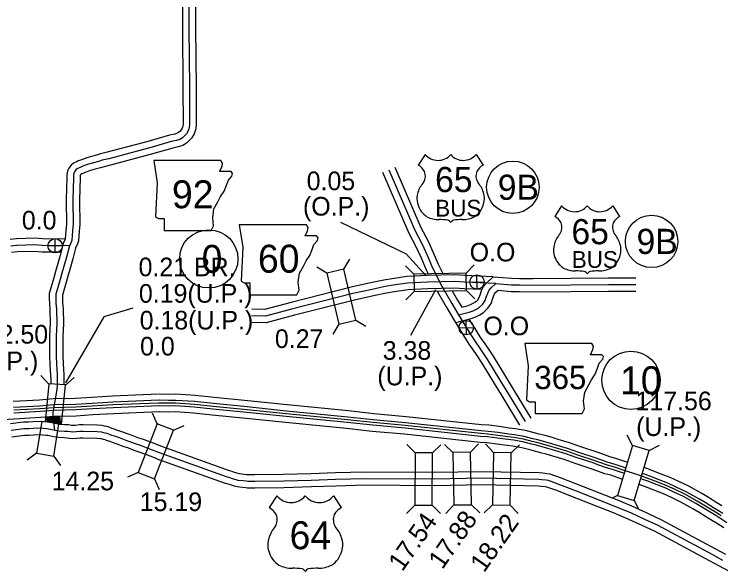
# Model space of a CAD drawing. Extents: x -83719 to 153526, y -11835 to 11446.
# Drawn here: x 475 to 1009, y 415 to 837 of the extents above; entities that cross this region are included whole.
import ezdxf

# ---------------------------------------------------------------- set-up
doc = ezdxf.new("R2010")
doc.units = 0
for name, color, linetype in [('Level 10', 7, 'Continuous'), ('Level 15', 7, 'Continuous'), ('Level 19', 7, 'Continuous'), ('Level 20', 7, 'Continuous'), ('Level 21', 7, 'Continuous'), ('Level 22', 7, 'Continuous'), ('Level 25', 7, 'Continuous'), ('Level 26', 7, 'Continuous'), ('Level 27', 7, 'Continuous'), ('Level 58', 7, 'Continuous'), ('Level 59', 7, 'Continuous')]:
    doc.layers.add(name, color=color, linetype=linetype)

msp = doc.modelspace()

# ---------------------------------------------------------------- linework, layer by layer
at = {"layer": 'Level 10'}
for points in [[(602.01, 859.25), (602.07, 826.44), (602.38, 781.44), (602.58, 754.12), (602.32, 752.05), (602.21, 751.56), (601.94, 750.75), (601.24, 749.57), (600.07, 748.37), (599.15, 747.52), (598.15, 746.89), (596.39, 746.35), (592.37, 745.48), (577.78, 741.15)], [(612.01, 859.27), (612.07, 826.48), (612.38, 781.51), (612.59, 753.52), (612.18, 750.3), (611.85, 748.85), (611.08, 746.57), (609.23, 743.45), (607.05, 741.2), (605.26, 739.55), (602.35, 737.73), (598.93, 736.67), (594.85, 735.78), (580.62, 731.56)], [(577.92, 741.19), (545.29, 732.55), (540.21, 731.31), (537.28, 730.4), (533.52, 729.29), (529.83, 728.28), (526.54, 727.2), (525.05, 726.64), (522.93, 725.77), (522.12, 725.43), (519.92, 724.36), (518.07, 722.85), (516.27, 720.43), (515.19, 718.41), (514.72, 715.09), (514.87, 712.66), (514.55, 705.7), (514.26, 696.17), (514.52, 678.31), (514.14, 673.75), (513.9, 669.87), (513.66, 667.34), (513.53, 666.86), (512.06, 663.59)], [(580.48, 731.52), (547.76, 722.86), (542.89, 721.67), (540.18, 720.83), (536.25, 719.67), (532.72, 718.7), (529.84, 717.75), (528.69, 717.33), (526.77, 716.54), (526.25, 716.32), (525.35, 715.88), (524.84, 715.19), (524.77, 714.7), (524.89, 712.73), (524.55, 705.32), (524.26, 696.09), (524.53, 677.97), (524.11, 673.03), (523.87, 669.09), (523.53, 665.54), (522.97, 663.47), (521.48, 660.15)], [(513.52, 666.89), (496.69, 667.02), (490.71, 667.53), (476.71, 667.21), (472.12, 666.65)], [(512.05, 663.6), (509.69, 654.64), (507.58, 646.76), (506.27, 642.54), (504.97, 637.71), (501.52, 625.91), (501.5, 621.77), (501.62, 618.15), (501.99, 613.79), (502.18, 603.1), (501.75, 593.76), (501.73, 585.78), (501.68, 577.88), (501.99, 572.8), (502.28, 567.26), (502.48, 564.57), (502.6, 560.69), (502.63, 558.79), (502.62, 557.44)], [(510.2, 656.92), (496.22, 657.02), (490.39, 657.52), (477.43, 657.22), (473.12, 656.7)], [(521.46, 660.05), (519.36, 652.07), (517.19, 643.99), (515.88, 639.76), (514.6, 635), (511.51, 624.46), (511.5, 621.92), (511.61, 618.73), (511.98, 614.29), (512.18, 602.96), (511.75, 593.52), (511.73, 585.74), (511.68, 578.15), (511.98, 573.36), (512.26, 567.89), (512.47, 565.11), (512.6, 560.92), (512.63, 558.81), (512.61, 556.73)], [(836.87, 638.5), (815.43, 639.44), (807.86, 639.8), (787.08, 639.36), (771.58, 638.63), (760.45, 636.92), (754.31, 635.92), (744.3, 633.77), (729.71, 630.57), (684.25, 619.01), (664.23, 613.72), (654.55, 613.98)], [(828.35, 628.87), (814.97, 629.45), (807.73, 629.8), (787.42, 629.36), (772.58, 628.67), (762.01, 627.04), (756.16, 626.09), (746.42, 624), (732.01, 620.84), (686.76, 609.33), (665.4, 603.69), (654.29, 603.98)], [(808.42, 603.9), (814.47, 593.97), (818.57, 587.62), (823.49, 580.41), (828.38, 573.06), (837.67, 557.76), (844.16, 547.11)], [(818.57, 606.45), (822.95, 599.29), (826.9, 593.15), (831.78, 586), (836.82, 578.42), (846.21, 562.95), (852.7, 552.31)], [(852.7, 552.31), (865.33, 531.56)], [(844.16, 547.11), (856.79, 526.36)], [(499.32, 532.29), (499.34, 531.85), (499.68, 528.61)], [(509.31, 532.82), (509.32, 532.56), (509.93, 526.86)]]:
    msp.add_lwpolyline(points, dxfattribs=at)
at = {"layer": 'Level 15'}
for points in [[(762.51, 721.36), (782.17, 675.76), (787.73, 665.25), (791.52, 656.85), (795.4, 647.93), (798.91, 640.9)], [(753.33, 717.4), (773.15, 671.44), (778.74, 660.85), (782.38, 652.8), (786.34, 643.7), (787.83, 640.71)], [(813.17, 615.41), (817.19, 616.42), (819.81, 617.4), (821.76, 618.39), (823.54, 619.51), (825.17, 621.03), (826.23, 622.72), (826.94, 624.69), (828.05, 627.97), (829.49, 631.09), (831.7, 633.65), (836.87, 638.5)], [(836.87, 638.5), (850.95, 637.35), (856.86, 637.24), (867.13, 637.11), (923.97, 637.54)], [(924.01, 637.54), (944.66, 637.54)], [(794.45, 627.62), (801.37, 615.7), (808.42, 603.9)], [(805.9, 627.81), (810, 620.76), (813.17, 615.41)], [(808.42, 603.9), (820.17, 606.86), (823.85, 608.23), (826.72, 609.69), (829.67, 611.56), (832.93, 614.6), (835.27, 618.31), (836.38, 621.4), (837.35, 624.26), (837.98, 625.62), (838.92, 626.72), (840.54, 628.24)], [(840.54, 628.24), (850.41, 627.36), (856.71, 627.24), (867.11, 627.11), (924.04, 627.55)], [(924, 627.55), (944.65, 627.54)], [(586.62, 510.05), (578.14, 513.34), (572.81, 515.33), (569.16, 516.57), (564.1, 518.52), (561.28, 519.38), (556.24, 521.3), (552.58, 522.56), (550.53, 523.3), (548.42, 524.02), (546.88, 524.67), (544.97, 525.18), (543.16, 525.63), (541.61, 525.93), (537.86, 526.21), (527.27, 526.45), (524.35, 526.51), (521.19, 526.13), (519.4, 525.96), (518.23, 526.11), (516.14, 526.41), (513.31, 526.58), (509.6, 526.81), (508.13, 527.03), (505.8, 527.49), (503.47, 528.01), (501.69, 528.3), (500.17, 528.46), (497.3, 528.79), (494.71, 528.98), (489.17, 528.82), (485.9, 528.57), (482.04, 528.44), (472.33, 527.18)], [(583.01, 500.73), (574.58, 503.99), (569.46, 505.91), (565.75, 507.16), (560.83, 509.06), (558.03, 509.91), (552.83, 511.9), (549.26, 513.13), (547.22, 513.86), (544.85, 514.67), (543.64, 515.19), (542.47, 515.5), (541.01, 515.86), (540.3, 516), (537.38, 516.21), (527.04, 516.45), (524.84, 516.5), (522.28, 516.19), (519.22, 515.89), (516.85, 516.21), (515.14, 516.45), (512.7, 516.6), (508.55, 516.85), (506.41, 517.18), (503.74, 517.7), (501.58, 518.18), (500.37, 518.38), (499.08, 518.51), (496.35, 518.83), (494.48, 518.97), (489.7, 518.83), (486.45, 518.58), (482.85, 518.46), (473.29, 517.22)], [(1012.66, 428.4), (1005.07, 432.55), (963.79, 454.79), (953.59, 459.62), (943.36, 464.27), (931.41, 469.22), (917.95, 474.59), (904.98, 479.73), (887.61, 486.44), (879.9, 489.22), (877.44, 489.58), (874.25, 489.93), (871.67, 490.19), (828.19, 491.1), (792.38, 490.49), (740.43, 490.8), (717.67, 490.27), (699.22, 489.55), (678.5, 489.02), (656.72, 488.73), (653.46, 488.7), (652.73, 488.69), (651.96, 488.73), (650.85, 488.81), (648.68, 489.07), (645.17, 489.5), (644.12, 489.72), (641.42, 490.57), (638.88, 491.39), (637.79, 491.72), (586.5, 510.09)], [(1014.8, 415.95), (1007.93, 419.59), (1000.3, 423.76), (959.27, 445.86), (949.38, 450.55), (939.38, 455.09), (927.64, 459.96), (914.26, 465.3), (901.34, 470.42), (884.11, 477.07), (877.44, 479.47), (876.16, 479.66), (873.21, 479.98), (871.06, 480.2), (828.17, 481.1), (792.44, 480.49), (740.51, 480.8), (717.98, 480.27), (699.54, 479.56), (678.69, 479.02), (656.84, 478.73), (653.57, 478.7), (652.5, 478.69), (651.34, 478.75), (649.92, 478.85), (647.48, 479.14), (643.52, 479.62), (641.57, 480.04), (638.38, 481.05), (635.9, 481.85), (634.65, 482.22), (583.13, 500.68)]]:
    msp.add_lwpolyline(points, dxfattribs=at)
at = {"layer": 'Level 19'}
for points in [[(584.11, 549.65), (549.34, 548.19), (533.57, 547.3), (521.24, 546.52), (504.51, 546.12), (494.06, 545.28), (474.27, 544.17)], [(584.31, 545.07), (549.57, 543.61), (533.84, 542.73), (521.44, 541.94), (504.74, 541.54), (494.37, 540.71), (474.53, 539.6)], [(936.64, 493.94), (928.29, 496.76), (923.73, 497.97), (917.38, 500.26), (913.8, 501.63), (901.54, 505.61), (893.12, 508.6), (884.52, 511.12), (879.32, 512.73), (874.93, 513.93), (870.47, 515.09), (866.76, 516.01), (860.28, 517.69), (855.72, 518.52), (853.04, 519.07), (848.43, 519.56), (840.72, 520.61), (833.04, 521.6), (827.68, 521.94), (770.71, 528.06), (746.3, 530.32), (727.06, 532.44), (678.27, 537.22), (651.15, 540.05), (625.57, 542.56), (611.37, 544.07), (597.07, 545.02), (591.73, 544.93), (584.44, 545.07)], [(937.93, 498.34), (929.61, 501.15), (925.1, 502.35), (918.98, 504.56), (915.33, 505.96), (903.01, 509.95), (894.53, 512.96), (885.85, 515.5), (880.61, 517.13), (876.11, 518.36), (871.6, 519.53), (867.89, 520.46), (861.26, 522.17), (856.59, 523.02), (853.75, 523.61), (848.98, 524.11), (841.32, 525.15), (833.48, 526.16), (828.07, 526.51), (771.17, 532.62), (746.76, 534.88), (727.54, 537), (678.73, 541.78), (651.61, 544.61), (626.04, 547.12), (611.76, 548.64), (597.18, 549.61), (591.73, 549.51), (584.53, 549.66)], [(584.48, 540.91), (549.77, 539.45), (534.09, 538.57), (521.62, 537.77), (504.96, 537.38), (494.65, 536.55), (474.77, 535.44)], [(935.37, 489.96), (927.09, 492.76), (922.49, 493.99), (915.93, 496.36), (912.41, 497.71), (900.2, 501.66), (891.84, 504.63), (883.32, 507.13), (878.16, 508.73), (873.86, 509.9), (869.44, 511.05), (865.73, 511.98), (859.38, 513.62), (854.93, 514.43), (852.4, 514.95), (847.93, 515.43), (840.17, 516.48), (832.64, 517.45), (827.32, 517.79), (770.29, 523.92), (745.88, 526.17), (726.63, 528.29), (677.85, 533.08), (650.73, 535.9), (625.15, 538.42), (611.01, 539.92), (596.97, 540.85), (591.72, 540.76), (584.35, 540.91)], [(584.67, 536.33), (550, 534.87), (534.37, 534), (521.82, 533.19), (505.2, 532.8), (494.96, 531.98), (475.03, 530.86), (448.83, 529.35)], [(934.11, 485.55), (925.76, 488.37), (921.12, 489.61), (914.33, 492.06), (910.88, 493.38), (898.73, 497.32), (890.42, 500.27), (881.99, 502.74), (876.87, 504.33), (872.68, 505.48), (868.31, 506.61), (864.6, 507.53), (858.4, 509.14), (854.05, 509.93), (851.69, 510.42), (847.38, 510.88), (839.57, 511.93), (832.2, 512.88), (826.93, 513.22), (769.84, 519.36), (745.42, 521.61), (726.16, 523.73), (677.39, 528.52), (650.27, 531.34), (624.68, 533.86), (610.61, 535.35), (596.86, 536.27), (591.72, 536.17), (584.26, 536.33)], [(1009.57, 465.34), (1005.74, 467.66), (999.47, 471.59), (994.38, 474.67), (984.69, 480.04), (977.11, 483.6), (970.65, 486.62), (963.79, 489.3), (956.75, 492.04), (951.09, 494.15)], [(1013.3, 452.51), (1007.99, 455.94), (1004.93, 457.92), (1001.15, 460.21), (994.88, 464.14), (989.99, 467.1), (980.7, 472.25), (973.4, 475.67), (967.2, 478.58), (960.61, 481.15), (953.63, 483.87), (948.43, 485.8)], [(1010.25, 459.43), (1007.14, 461.45), (1003.34, 463.75), (997.06, 467.69), (992.08, 470.7), (982.6, 475.96), (975.17, 479.45), (968.84, 482.41), (962.12, 485.03), (955.11, 487.76), (949.73, 489.77)], [(1010.97, 448.56), (1005.5, 452.09), (1002.49, 454.04), (998.74, 456.31), (992.47, 460.24), (987.7, 463.13), (978.62, 468.16), (971.46, 471.52), (965.39, 474.36), (958.94, 476.88), (952, 479.58), (947.14, 481.39)]]:
    msp.add_lwpolyline(points, dxfattribs=at)
at = {"layer": 'Level 20'}
for p, q in [((723.93, 644.2), (728.53, 651.7)), ((776.88, 640.53), (770.55, 646.65)), ((816.47, 641.19), (822.59, 647.51)), ((711.09, 641.12), (703.59, 645.73)), ((777.09, 627.33), (770.98, 621.01)), ((816.69, 627.99), (823.01, 621.87)), ((733.15, 605.68), (740.65, 601.08)), ((720.31, 602.61), (715.71, 595.11)), ((501.11, 557.3), (495.27, 563.88)), ((513.68, 556.57), (520.26, 562.42)), ((501.11, 557.3), (498.4, 528.76)), ((513.69, 556.68), (501.11, 557.43)), ((510.88, 527.01), (513.68, 556.57)), ((583.01, 527.32), (579.46, 535.37)), ((495.83, 529.06), (491.94, 505.06)), ((504.97, 502.95), (508.88, 527.05)), ((595.32, 522.55), (603.37, 526.1)), ((942.19, 510.96), (938.05, 518.72)), ((777.9, 505.38), (771.72, 511.64)), ((791.1, 505.3), (797.36, 511.49)), ((806.49, 505.54), (800.16, 511.65)), ((819.68, 505.76), (825.8, 512.09)), ((837.21, 505.72), (831.12, 512.07)), ((850.41, 505.44), (856.76, 511.53)), ((942.19, 510.96), (930.65, 473.08)), ((954.81, 507.11), (942.19, 510.96)), ((954.81, 507.11), (962.58, 511.25)), ((491.94, 505.06), (484.8, 499.92)), ((491.94, 505.06), (504.97, 502.95)), ((504.97, 502.95), (510.12, 495.81)), ((943.27, 469.23), (954.81, 507.11)), ((568.7, 490.4), (560.65, 486.85)), ((581, 485.63), (584.56, 477.58)), ((930.65, 473.08), (927.26, 471.27)), ((930.65, 473.08), (943.27, 469.23)), ((777.67, 465.78), (771.41, 459.59)), ((790.87, 465.7), (797.05, 459.44)), ((807.16, 465.94), (801.05, 459.61)), ((820.36, 466.17), (826.69, 460.05)), ((836.38, 466.13), (830.03, 460.04)), ((849.58, 465.85), (855.67, 459.5)), ((943.27, 469.23), (946.3, 463.55))]:
    msp.add_line(p, q, dxfattribs=at)
for points in [[(711.09, 641.12), (720.31, 602.61), (733.15, 605.68), (723.93, 644.2)], [(777.09, 627.33), (816.69, 627.99), (816.47, 641.19), (776.88, 640.53)], [(581, 485.63), (595.32, 522.55), (583.01, 527.32), (568.7, 490.4)], [(777.9, 505.38), (777.67, 465.78), (790.87, 465.7), (791.1, 505.3)], [(820.36, 466.17), (819.68, 505.76), (806.49, 505.54), (807.16, 465.94)], [(837.21, 505.72), (836.38, 466.13), (849.58, 465.85), (850.41, 505.44)]]:
    msp.add_lwpolyline(points, close=True, dxfattribs=at)
at = {"layer": 'Level 21'}
for points in [[(580.48, 726.4), (583.01, 709.49), (581.89, 683.83), (584.14, 682.42), (588.37, 682.42), (588.37, 673.39), (623.9, 673.39), (625.59, 677.06), (625.03, 682.98), (625.87, 689.75), (628.97, 695.11), (630.95, 699.05), (633.77, 703.28), (635.46, 707.79), (636.87, 711.46), (639.41, 714.56), (639.97, 716.54), (638.84, 717.95), (630.1, 717.95), (632.08, 721.89), (632.36, 724.43), (631.19, 726.38)], [(645.1, 677.76), (647.64, 660.84), (646.51, 635.19), (648.77, 633.78), (653, 633.78), (653, 624.75), (688.52, 624.75), (690.21, 628.42), (689.65, 634.34), (690.5, 641.11), (693.6, 646.46), (695.57, 650.41), (698.39, 654.64), (700.08, 659.15), (701.49, 662.82), (704.03, 665.92), (704.6, 667.89), (703.47, 669.3), (694.73, 669.3), (696.7, 673.25), (696.98, 675.79), (695.81, 677.74)], [(860.65, 587.99), (863.18, 571.07), (862.06, 545.41), (864.31, 544), (868.54, 544), (868.54, 534.98), (904.07, 534.98), (905.76, 538.64), (905.2, 544.57), (906.04, 551.33), (909.14, 556.69), (911.12, 560.64), (913.94, 564.87), (915.63, 569.38), (917.04, 573.04), (919.58, 576.15), (920.14, 578.12), (919.01, 579.53), (910.27, 579.53), (912.25, 583.48), (912.53, 586.01), (911.36, 587.96)]]:
    msp.add_lwpolyline(points, close=True, dxfattribs=at)
at = {"layer": 'Level 22'}
for p, q in [((785.45, 730.91), (780.26, 722.88)), ((824.06, 730.91), (829.25, 722.88)), ((888.58, 692.12), (883.39, 684.09)), ((927.19, 692.12), (932.38, 684.09)), ((673.47, 472.85), (667.7, 463.93)), ((716.36, 472.85), (722.13, 463.93))]:
    msp.add_line(p, q, dxfattribs=at)
for centre, radius, start, end in [((795.12, 739.05), 12.64, 220.075, 319.6701), ((814.39, 739.05), 12.64, 220.3299, 319.925), ((773.47, 711.22), 13.49, 30.7809, 59.9883), ((836.03, 711.22), 13.49, 120.0117, 149.2191), ((776.44, 714.78), 9.25, 328.8105, 21.2108), ((833.06, 714.78), 9.25, 158.7892, 211.1895), ((800.62, 695.83), 21.57, 138.9565, 162.6913), ((808.88, 695.83), 21.57, 17.3087, 41.0435), ((793.5, 697.59), 14.26, 160.9576, 197.3819), ((816, 697.59), 14.26, 342.6181, 19.0424), ((795.82, 697.63), 16.5, 195.1074, 237.1312), ((813.68, 697.63), 16.5, 302.8688, 344.8926), ((898.25, 700.25), 12.64, 220.075, 319.6701), ((917.52, 700.25), 12.64, 220.3299, 319.925), ((796.13, 702.83), 21.18, 244.0771, 269.5779), ((813.38, 702.83), 21.18, 270.4221, 295.9229), ((876.61, 672.43), 13.49, 30.7809, 59.9883), ((939.17, 672.43), 13.49, 120.0117, 149.2191), ((796.62, 642.85), 38.8, 81.1942, 90.9539), ((801.47, 677.64), 3.72, 28.0342, 72.9864), ((808.03, 677.64), 3.72, 107.0136, 151.9658), ((812.89, 642.85), 38.8, 89.0461, 98.8058), ((879.58, 675.99), 9.25, 328.8105, 21.2108), ((936.2, 675.99), 9.25, 158.7892, 211.1895), ((903.76, 657.03), 21.57, 138.9565, 162.6913), ((912.02, 657.03), 21.57, 17.3087, 41.0435), ((896.64, 658.8), 14.26, 160.9576, 197.3819), ((919.14, 658.8), 14.26, 342.6181, 19.0424), ((898.96, 658.84), 16.5, 195.1074, 237.1312), ((916.82, 658.84), 16.5, 302.8688, 344.8926), ((899.26, 664.04), 21.18, 244.0771, 269.5779), ((899.75, 604.06), 38.8, 81.1942, 90.9539), ((904.61, 638.85), 3.72, 28.0342, 72.9864), ((911.17, 638.85), 3.72, 107.0136, 151.9658), ((916.02, 604.06), 38.8, 89.0461, 98.8058), ((916.51, 664.04), 21.18, 270.4221, 295.9229), ((684.21, 481.89), 14.04, 220.075, 319.6701), ((705.62, 481.89), 14.04, 220.3299, 319.925), ((660.16, 450.98), 14.99, 30.7809, 59.9883), ((729.67, 450.98), 14.99, 120.0117, 149.2191), ((663.46, 454.93), 10.28, 328.8105, 21.2108), ((726.37, 454.93), 10.28, 158.7892, 211.1895), ((690.33, 433.87), 23.97, 138.9565, 162.6913), ((699.5, 433.87), 23.97, 17.3087, 41.0435), ((682.41, 435.83), 15.84, 160.9576, 197.3819), ((707.42, 435.83), 15.84, 342.6181, 19.0424), ((684.99, 435.88), 18.33, 195.1074, 237.1312), ((704.84, 435.88), 18.33, 302.8688, 344.8926), ((685.33, 441.65), 23.53, 244.0771, 269.5779), ((685.88, 375.01), 43.11, 81.1942, 90.9539), ((691.27, 413.67), 4.13, 28.0342, 72.9864), ((698.56, 413.67), 4.13, 107.0136, 151.9658), ((703.95, 375.01), 43.11, 89.0461, 98.8058), ((704.5, 441.65), 23.53, 270.4221, 295.9229)]:
    msp.add_arc(centre, radius, start, end, dxfattribs=at)
at = {"layer": 'Level 26'}
for p, q in [((500.57, 661.73), (511.42, 661.98)), ((506.12, 656.43), (505.87, 667.28)), ((824.76, 629.05), (824.51, 639.9)), ((819.21, 634.35), (830.06, 634.6)), ((816.65, 594.57), (816.4, 605.42)), ((811.1, 599.87), (821.95, 600.12))]:
    msp.add_line(p, q, dxfattribs=at)
msp.add_lwpolyline([(499.64, 531.97), (504.3, 532.38), (508.95, 532.56), (509.58, 527.18), (503.76, 528.26), (500.13, 528.79), (499.77, 531.57), (508.59, 532.11), (509.13, 527.67), (500.45, 529.15), (500.18, 531.21), (508.06, 531.66), (508.64, 528.21), (500.98, 529.51), (500.71, 530.76), (507.65, 531.21), (508.15, 528.7), (501.39, 529.87), (501.25, 530.36), (507.25, 530.67), (507.61, 529.29), (502.59, 530.09), (506.85, 530.14), (506.98, 529.73), (506.04, 529.87)], dxfattribs=at)
for centre in [(505.99, 661.86), (824.63, 634.47), (816.52, 599.99)]:
    msp.add_circle(centre, 5.43, dxfattribs=at)
at = {"layer": 'Level 27'}
for centre, radius in [((851.73, 706.14), 19.8), ((956.55, 665.19), 19.8), ((622.05, 651.96), 22), ((940.89, 560.24), 22)]:
    msp.add_circle(centre, radius, dxfattribs=at)
at = {"layer": 'Level 58'}
for points in [[(721.65, 679.63), (771.04, 655.89), (786.05, 639.42)], [(774.73, 594.28), (793.6, 628.81)], [(564.75, 614.61), (542.7, 608.27), (513.79, 558.36)]]:
    msp.add_lwpolyline(points, dxfattribs=at)
at = {"layer": 'Level 59'}
for points in [[(607.01, 859.26), (607.07, 826.46), (607.38, 781.47), (607.59, 753.82), (607.25, 751.18), (607.03, 750.2), (606.51, 748.66), (605.24, 746.51), (603.56, 744.79), (602.2, 743.54), (600.25, 742.31), (597.66, 741.51), (593.61, 740.63), (579.2, 736.36)], [(579.2, 736.36), (546.53, 727.7), (541.55, 726.49), (538.73, 725.61), (534.89, 724.48), (531.27, 723.49), (528.19, 722.47), (526.87, 721.99), (524.85, 721.15), (524.19, 720.88), (522.63, 720.12), (521.71, 719.37), (520.5, 717.75), (520.02, 716.84), (519.75, 714.9), (519.88, 712.7), (519.55, 705.51), (519.26, 696.13), (519.52, 678.14), (519.13, 673.39), (518.88, 669.48), (518.6, 666.44), (518.25, 665.16), (516.77, 661.87)], [(757.92, 719.38), (777.66, 673.6), (783.24, 663.05), (786.95, 654.83), (790.87, 645.82), (798.13, 631.23), (805.68, 618.23), (810.77, 609.65)], [(516.77, 661.87), (496.45, 662.02), (490.55, 662.52), (477.07, 662.21), (472.62, 661.68)], [(516.77, 661.87), (514.53, 653.35), (512.38, 645.37), (511.08, 641.15), (509.78, 636.35), (506.52, 625.18), (506.5, 621.85), (506.62, 618.44), (506.98, 614.04), (507.18, 603.03), (506.75, 593.64), (506.73, 585.76), (506.68, 578.01), (506.99, 573.08), (507.27, 567.57), (507.47, 564.84), (507.6, 560.8), (507.63, 558.8), (507.6, 556.06), (506.9, 551.81), (506.44, 548.96), (504.24, 535.84), (504.27, 533.91), (504.33, 532.21), (505.37, 522.44)], [(838.75, 633.41), (815.2, 634.45), (807.79, 634.8), (787.25, 634.36), (772.08, 633.65), (761.23, 631.98), (755.23, 631.01), (745.36, 628.89), (730.86, 625.71), (685.5, 614.17), (664.82, 608.7), (654.42, 608.98)], [(810.77, 609.65), (818.68, 611.64), (821.83, 612.82), (824.24, 614.04), (826.6, 615.54), (829.05, 617.82), (830.75, 620.52), (831.66, 623.05), (832.7, 626.12), (833.74, 628.36), (835.31, 630.18), (838.75, 633.41)], [(838.75, 633.41), (850.68, 632.36), (856.79, 632.24), (867.12, 632.11), (924, 632.55)], [(924, 632.55), (944.65, 632.54)], [(810.77, 609.65), (818.71, 596.63), (822.74, 590.39), (827.64, 583.21), (832.6, 575.74), (841.94, 560.36), (848.43, 549.71)], [(848.43, 549.71), (861.06, 528.96)], [(584.39, 542.99), (549.67, 541.53), (533.97, 540.65), (521.53, 539.85), (504.85, 539.46), (494.51, 538.63), (474.65, 537.52)], [(1009.12, 457.68), (1006.03, 459.69), (1002.24, 461.98), (995.97, 465.92), (991.04, 468.9), (981.65, 474.1), (974.28, 477.56), (968.02, 480.49), (961.36, 483.09), (954.37, 485.81), (948.28, 488.08), (942.37, 489.89), (936.48, 491.79), (927.69, 494.76), (923.11, 495.98), (916.65, 498.31), (913.11, 499.67), (900.87, 503.64), (892.48, 506.61), (883.92, 509.12), (878.74, 510.73), (874.4, 511.92), (869.95, 513.07), (866.24, 514), (859.83, 515.66), (855.32, 516.48), (852.72, 517.01), (848.18, 517.5), (840.44, 518.54), (832.84, 519.52), (827.5, 519.86), (770.5, 525.99), (746.09, 528.25), (726.85, 530.36), (678.06, 535.15), (650.94, 537.98), (625.36, 540.49), (611.19, 542), (597.02, 542.94), (591.72, 542.84), (584.39, 542.99)], [(584.81, 505.39), (576.36, 508.66), (571.14, 510.62), (567.45, 511.86), (562.47, 513.79), (559.66, 514.65), (554.53, 516.6), (550.92, 517.85), (548.88, 518.58), (546.63, 519.35), (545.26, 519.93), (543.72, 520.34), (542.09, 520.75), (540.95, 520.96), (537.62, 521.21), (527.16, 521.45), (524.59, 521.51), (521.74, 521.16), (519.31, 520.92), (517.54, 521.16), (515.64, 521.43), (513.01, 521.59), (509.07, 521.83), (507.27, 522.1), (504.77, 522.6), (502.53, 523.1), (501.03, 523.34), (499.63, 523.49), (496.83, 523.81), (494.59, 523.97), (489.43, 523.83), (486.17, 523.57), (482.45, 523.45), (472.81, 522.2)], [(1010.3, 424), (1002.69, 428.15), (961.53, 450.32), (951.48, 455.09), (941.37, 459.68), (929.52, 464.59), (916.11, 469.94), (903.16, 475.07), (885.86, 481.75), (878.67, 484.34), (876.8, 484.62), (873.73, 484.96), (871.36, 485.2), (828.18, 486.1), (792.41, 485.49), (740.47, 485.8), (717.82, 485.27), (699.38, 484.56), (678.6, 484.02), (656.78, 483.73), (653.51, 483.7), (652.62, 483.69), (651.65, 483.74), (650.38, 483.83), (648.08, 484.1), (644.34, 484.56), (642.84, 484.88), (639.9, 485.81), (637.39, 486.62), (636.22, 486.97), (584.81, 505.39)]]:
    msp.add_lwpolyline(points, dxfattribs=at)

# ---------------------------------------------------------------- texts
at = {"layer": 'Level 21'}
for s, height, p in [('92', 21.12, (594.19, 690.23)), ('60', 21.12, (659.15, 641.55)), ('365', 17.6, (867.94, 553.54))]:
    msp.add_text(s, height=height, dxfattribs=at).set_placement(p)
at = {"layer": 'Level 22'}
for s, height, p in [('65', 19.008, (792.97, 702.45)), ('BUS', 12.672, (793.09, 683.95)), ('65', 19.008, (895.96, 663.05)), ('BUS', 12.672, (896.23, 645.16)), ('64', 21.12, (683.04, 432.51))]:
    msp.add_text(s, height=height, dxfattribs=at).set_placement(p)
at = {"layer": 'Level 25'}
for s, p in [('0.0', (480.82, 674.18)), ('O.O', (819.13, 650.05)), ('O.O', (829.5, 594.3)), ('0.0', (570.14, 578.93))]:
    msp.add_text(s, height=14.08, dxfattribs=at).set_placement(p)
at = {"layer": 'Level 27'}
for s, height, p in [('9B', 19.008, (840.33, 696.63)), ('9B', 19.008, (945.15, 655.69)), ('0', 21.12, (616.61, 641.4)), ('10', 21.12, (932.69, 549.68))]:
    msp.add_text(s, height=height, dxfattribs=at).set_placement(p)
at = {"layer": 'Level 58'}
for s, p in [('0.05', (695.98, 703.89)), ('(O.P.)', (693.18, 684.7)), ('0.21 BR.', (569.02, 638.84)), ('0.19(U.P.)', (569.26, 618.83)), ('0.18(U.P.)', (569.84, 598.59)), ('112.50', (443.09, 587.93)), ('0.27', (671.98, 584.62)), ('3.38', (753.42, 575.72)), ('(O.P.)', (443.05, 567.83)), ('(U.P.)', (749.37, 556.38)), ('117.56', (944.37, 537.56)), ('(U.P.)', (944.86, 518.1)), ('14.25', (503.35, 477.02)), ('15.19', (569.89, 461.34))]:
    msp.add_text(s, height=14.08, dxfattribs=at).set_placement(p)
for s, p in [('17.54', (768.2, 414.98)), ('17.88', (798.46, 416.59)), ('18.22', (829.97, 414.2))]:
    msp.add_text(s, height=14.08, rotation=55, dxfattribs=at).set_placement(p)

doc.saveas('drawing.dxf')
